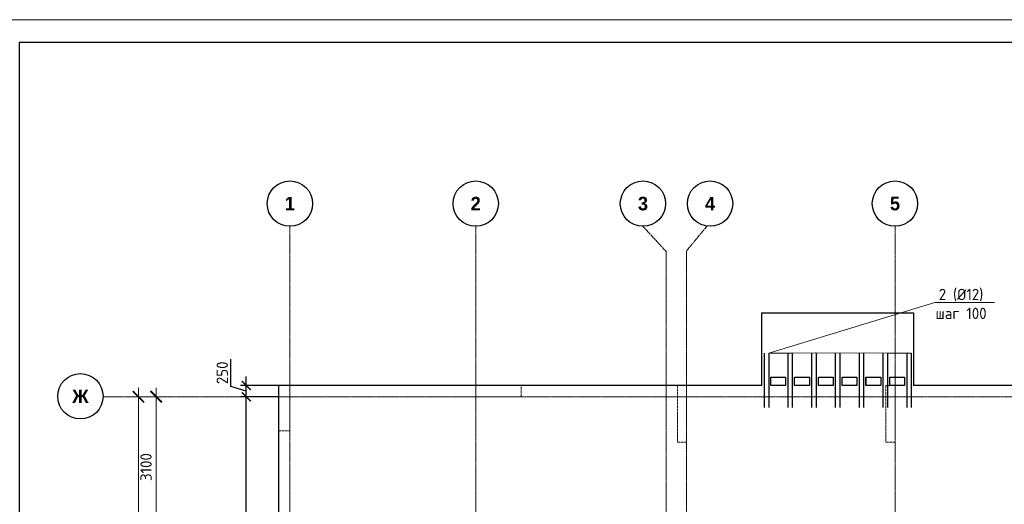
# Model space of a CAD drawing. Header units: millimetres. Extents: x -348641 to 659084, y -187953 to 16029.
# Tile 629 of 656: x -102876 to -81154, y -30975 to -20290. Entities that reach past the tile are written whole.
import ezdxf
from ezdxf import colors
from ezdxf.entities.mleader import LeaderData, LeaderLine
from ezdxf.math import Vec2, Vec3

# ---------------------------------------------------------------- set-up
doc = ezdxf.new("R2010")
doc.units = ezdxf.units.MM
for name, pattern in [('______5', [1100, 800, -100, 100, -100]), ('DASHED', [7, 5, -2, 0]), ('осевая', [50.8, 31.75, -6.35, 6.35, -6.35])]:
    doc.linetypes.add(name, pattern=pattern)
for name, color, linetype, lineweight in [('RAZMER', 100, 'Continuous', 15), ('Оси', 40, '______5', 18), ('Перекрытие ж_бетон', 1, 'Continuous', 30), ('подоснова', 151, 'Continuous', 5), ('Размерная линия_ общее', 7, 'Continuous', 25), ('РАЗМЕРЫ', 1, 'Continuous', 9), ('ТОНКИЕ', 7, 'Continuous', 9)]:
    doc.layers.add(name, color=color, linetype=linetype, lineweight=lineweight)
doc.layers.add('Колонна_ бетон', color=7, linetype='Continuous', lineweight=50, true_color=0xb4b496)
doc.layers.add('ТОЛСТЫЕ_ОСНОВНЫЕ', color=6, linetype='Continuous')
doc.styles.add('Century Gothic', font='GOTHIC.TTF')
doc.styles.add('GOST-2.304_Type-B', font='GOST_Common.ttf')
doc.styles.add('ГОСТ', font='GOST_Common.ttf')
doc.dimstyles.new('СПДС', dxfattribs={"dimscale": 100, "dimtxt": 2.5, "dimasz": 2, "dimexe": 1.25, "dimexo": 0, "dimtad": 1, "dimdec": 0, "dimrnd": 5, "dimtxsty": 'GOST-2.304_Type-B', "dimblk": 'ARCHTICK', "dimcen": 2.5, "dimdle": 2, "dimclrd": 1, "dimclre": 1, "dimclrt": 1, "dimadec": 0, "dimazin": 2, "dimtfac": 0.75, "dimtdec": 0, "dimtmove": 1, "dimatfit": 3, "dimfxl": 1, "dimtfillclr": 256, "dimtolj": 1, "dimarcsym": 1})

# ---------------------------------------------------------------- blocks, each defined once
blk = doc.blocks.new('*U1236')
at = {"layer": 'ТОЛСТЫЕ_ОСНОВНЫЕ', "color": 6}
blk.add_lwpolyline([(20, 5), (886, 5), (886, 415), (20, 415)], close=True, dxfattribs=at)
at = {"layer": 'ТОНКИЕ'}
blk.add_lwpolyline([(0, 0), (891, 0), (891, 420), (0, 420)], close=True, dxfattribs=at)
blk = doc.blocks.new('_ArchTick')
at = {"color": 0, "linetype": 'ByBlock', "const_width": 0.15}
blk.add_lwpolyline([(-0.5, -0.5), (0.5, 0.5)], dxfattribs=at)
blk = doc.blocks.new('*D604')
at = {"layer": 'DEFPOINTS', "color": 0, "lineweight": 0, "transparency": 16777216}
for p in [(-97876, -28604), (-97165, -28604), (-97583, -45004)]:
    blk.add_point(p, dxfattribs=at)
at = {"layer": 'РАЗМЕРЫ', "color": 1, "lineweight": -2, "transparency": 16777216}
for p, q in [((-97876, -45204), (-97876, -28404)), ((-97165, -28604), (-98001, -28604)), ((-97583, -45004), (-98001, -45004))]:
    blk.add_line(p, q, dxfattribs=at)
at = {"layer": 'РАЗМЕРЫ', "color": 1, "lineweight": -2, "transparency": 16777216, "xscale": 200, "yscale": 200, "zscale": 200}
for p, rotation in [((-97876, -28604), 90), ((-97876, -45004), 270)]:
    blk.add_blockref('_ArchTick', p, dxfattribs=dict(at, rotation=rotation))
at = {"layer": 'РАЗМЕРЫ', "color": 1, "lineweight": 0, "transparency": 16777216, "insert": (-98063, -36804), "char_height": 250, "attachment_point": 5, "rotation": 90, "style": 'GOST-2.304_Type-B'}
blk.add_mtext('\\A1;16400', dxfattribs=at)
blk = doc.blocks.new('*D605')
at = {"layer": 'DEFPOINTS', "color": 0, "lineweight": 0, "transparency": 16777216}
for p in [(-97876, -28354), (-97165, -28354), (-97165, -28604)]:
    blk.add_point(p, dxfattribs=at)
at = {"layer": 'РАЗМЕРЫ', "color": 1, "lineweight": -2, "transparency": 16777216}
for p, q in [((-98220, -28376), (-98220, -27776)), ((-97876, -28804), (-97876, -28154)), ((-97876, -28479), (-98220, -28376)), ((-97165, -28354), (-98001, -28354)), ((-97165, -28604), (-98001, -28604))]:
    blk.add_line(p, q, dxfattribs=at)
at = {"layer": 'РАЗМЕРЫ', "color": 1, "lineweight": -2, "transparency": 16777216, "xscale": 200, "yscale": 200, "zscale": 200}
for p, rotation in [((-97876, -28354), 90), ((-97876, -28604), 270)]:
    blk.add_blockref('_ArchTick', p, dxfattribs=dict(at, rotation=rotation))
at = {"layer": 'РАЗМЕРЫ', "color": 1, "lineweight": 0, "transparency": 16777216, "insert": (-98407, -28076), "char_height": 250, "attachment_point": 5, "rotation": 90, "style": 'GOST-2.304_Type-B'}
blk.add_mtext('\\A1;250', dxfattribs=at)
blk = doc.blocks.new('подложка стн 1-го этажа')
at = {"layer": 'Колонна_ бетон', "color": 252, "linetype": 'DASHED', "lineweight": 0, "ltscale": 0.5, "true_color": 0x939598, "transparency": 33554687, "elevation": -560}
for points in [[(7794, 26362), (8044, 26362), (8044, 25362), (7794, 25362)], [(12144, 26362), (13144, 26362), (13144, 26112), (12144, 26112)], [(16594, 26362), (16794, 26362), (16794, 25112), (16594, 25112)], [(21194, 26362), (21394, 26362), (21394, 25112), (21194, 25112)]]:
    blk.add_lwpolyline(points, close=True, dxfattribs=at)
blk = doc.blocks.new('*D1091')
at = {"color": 1, "lineweight": -2, "transparency": 16777216}
for p, q in [((-89046, -342901), (-89046, -326101)), ((-89266, -326301), (-88921, -326301)), ((-89046, -342701), (-89171, -342701))]:
    blk.add_line(p, q, dxfattribs=at)
at = {"layer": 'DEFPOINTS', "color": 0, "lineweight": 0, "transparency": 16777216}
for p in [(-89266, -326301), (-89046, -326301), (-89046, -342701)]:
    blk.add_point(p, dxfattribs=at)
at = {"color": 1, "lineweight": -2, "transparency": 16777216, "xscale": 250, "yscale": 250, "zscale": 250}
for p, rotation in [((-89046, -326301), 90), ((-89046, -342701), 270)]:
    blk.add_blockref('_ArchTick', p, dxfattribs=dict(at, rotation=rotation))
at = {"color": 1, "lineweight": 0, "transparency": 16777216, "insert": (-89271, -334259), "char_height": 250, "width": 104166.67, "attachment_point": 5, "rotation": 90, "style": 'GOST-2.304_Type-B'}
blk.add_mtext('\\A1;16400', dxfattribs=at)
blk = doc.blocks.new('NSY101')
at = {"color": 0, "linetype": 'ByBlock', "lineweight": -2}
blk.add_circle((0, 0), 50, dxfattribs=at)
blk = doc.blocks.new('СЛОЖНЫЙ_ОБЪЕКТ_0')
at = {"layer": 'Оси', "color": 16, "linetype": 'Continuous', "lineweight": 25, "transparency": 33554687, "xscale": 9.999999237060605, "yscale": 9.999999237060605, "zscale": 9.999999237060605}
blk.add_blockref('NSY101', (8813, -989), dxfattribs=at)
at = {"layer": 'Оси', "color": 16, "linetype": 'Continuous', "lineweight": 25, "transparency": 33554687, "insert": (8813, -989), "char_height": 300, "width": 385, "attachment_point": 5, "style": 'Century Gothic'}
blk.add_mtext('\\A1;{\\fCentury Gothic|i0|b1;\\H300.000000;\\W1.000000;\\C16;2}\\P', dxfattribs=at)
blk = doc.blocks.new('СЛОЖНЫЙ_ОБЪЕКТ_1')
at = {"layer": 'Оси', "color": 16, "linetype": 'Continuous', "lineweight": 25, "transparency": 33554687, "xscale": 9.999999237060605, "yscale": 9.999999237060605, "zscale": 9.999999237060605}
blk.add_blockref('NSY101', (18063, -989), dxfattribs=at)
at = {"layer": 'Оси', "color": 16, "linetype": 'Continuous', "lineweight": 25, "transparency": 33554687, "insert": (18063, -989), "char_height": 300, "width": 385, "attachment_point": 5, "style": 'Century Gothic'}
blk.add_mtext('\\A1;{\\fCentury Gothic|i0|b1;\\H300.000000;\\W1.000000;\\C16;5}\\P', dxfattribs=at)
blk = doc.blocks.new('СЛОЖНЫЙ_ОБЪЕКТ_28')
at = {"layer": 'Оси', "color": 16, "linetype": 'Continuous', "lineweight": 25, "transparency": 33554687, "xscale": 9.999999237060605, "yscale": 9.999999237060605, "zscale": 9.999999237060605}
blk.add_blockref('NSY101', (-12319, -3597), dxfattribs=at)
at = {"layer": 'Оси', "color": 16, "linetype": 'Continuous', "lineweight": 25, "transparency": 33554687, "insert": (-12319, -3597), "char_height": 300, "width": 540, "attachment_point": 5, "style": 'Century Gothic'}
blk.add_mtext('\\A1;{\\fCentury Gothic|i0|b1;\\H300.000000;\\W1.000000;\\C16;Ж}\\P', dxfattribs=at)
blk = doc.blocks.new('СЛОЖНЫЙ_ОБЪЕКТ_43')
at = {"layer": 'Оси', "color": 16, "linetype": 'Continuous', "lineweight": 25, "transparency": 33554687, "xscale": 9.999999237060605, "yscale": 9.999999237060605, "zscale": 9.999999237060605}
blk.add_blockref('NSY101', (5133, -989), dxfattribs=at)
at = {"layer": 'Оси', "color": 16, "linetype": 'Continuous', "lineweight": 25, "transparency": 33554687, "insert": (5133, -989), "char_height": 300, "width": 385, "attachment_point": 5, "style": 'Century Gothic'}
blk.add_mtext('\\A1;{\\fCentury Gothic|i0|b1;\\H300.000000;\\W1.000000;\\C16;1}\\P', dxfattribs=at)
blk = doc.blocks.new('СЛОЖНЫЙ_ОБЪЕКТ_44')
at = {"layer": 'Оси', "color": 16, "linetype": 'Continuous', "lineweight": 25, "transparency": 33554687, "xscale": 9.999999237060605, "yscale": 9.999999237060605, "zscale": 9.999999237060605}
blk.add_blockref('NSY101', (12503, -989), dxfattribs=at)
at = {"layer": 'Оси', "color": 16, "linetype": 'Continuous', "lineweight": 25, "transparency": 33554687, "insert": (12503, -989), "char_height": 300, "width": 385, "attachment_point": 5, "style": 'Century Gothic'}
blk.add_mtext('\\A1;{\\fCentury Gothic|i0|b1;\\H300.000000;\\W1.000000;\\C16;3}\\P', dxfattribs=at)
blk = doc.blocks.new('СЛОЖНЫЙ_ОБЪЕКТ_45')
at = {"layer": 'Оси', "color": 16, "linetype": 'Continuous', "lineweight": 25, "transparency": 33554687, "xscale": 9.999999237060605, "yscale": 9.999999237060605, "zscale": 9.999999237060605}
blk.add_blockref('NSY101', (13983, -989), dxfattribs=at)
at = {"layer": 'Оси', "color": 16, "linetype": 'Continuous', "lineweight": 25, "transparency": 33554687, "insert": (13983, -989), "char_height": 300, "width": 385, "attachment_point": 5, "style": 'Century Gothic'}
blk.add_mtext('\\A1;{\\fCentury Gothic|i0|b1;\\H300.000000;\\W1.000000;\\C16;4}\\P', dxfattribs=at)
blk = doc.blocks.new('*D1098')
at = {"color": 1, "lineweight": -2, "transparency": 16777216}
for p, q in [((-88653, -329601), (-88653, -326101)), ((-89077, -326301), (-88528, -326301)), ((-88653, -329401), (-88778, -329401))]:
    blk.add_line(p, q, dxfattribs=at)
at = {"layer": 'DEFPOINTS', "color": 0, "lineweight": 0, "transparency": 16777216}
for p in [(-89077, -326301), (-88653, -326301), (-88653, -329401)]:
    blk.add_point(p, dxfattribs=at)
at = {"color": 1, "lineweight": -2, "transparency": 16777216, "xscale": 250, "yscale": 250, "zscale": 250}
for p, rotation in [((-88653, -326301), 90), ((-88653, -329401), 270)]:
    blk.add_blockref('_ArchTick', p, dxfattribs=dict(at, rotation=rotation))
at = {"color": 1, "lineweight": 0, "transparency": 16777216, "insert": (-88878, -327851), "char_height": 250, "width": 83333.33, "attachment_point": 5, "rotation": 90, "style": 'GOST-2.304_Type-B'}
blk.add_mtext('\\A1;3100', dxfattribs=at)
blk = doc.blocks.new('_None')
blk = doc.blocks.new('отверстие покрыти 11.09')
at = {"layer": 'Перекрытие ж_бетон', "elevation": 0}
for points in [[(18145, 24471), (17820, 24471), (17820, 24651), (18145, 24651)], [(18670, 24471), (18345, 24471), (18345, 24651), (18670, 24651)], [(19195, 24471), (18870, 24471), (18870, 24651), (19195, 24651)], [(19720, 24471), (19395, 24471), (19395, 24651), (19720, 24651)], [(20245, 24471), (19920, 24471), (19920, 24651), (20245, 24651)], [(20770, 24471), (20445, 24471), (20445, 24651), (20770, 24651)]]:
    blk.add_lwpolyline(points, close=True, dxfattribs=at)
blk = doc.blocks.new('оси блок 2')
at = {"layer": 'Оси', "color": 16, "linetype": 'осевая', "lineweight": 0, "transparency": 33554687}
for p, q in [((-85704.7, -322543), (-85704.7, -347930)), ((-85704.7, -322543), (-85704.7, -323053.3)), ((-81604.7, -322543), (-81604.7, -347914.1)), ((-77915.3, -322543), (-77404.7, -323097.1)), ((-76505.3, -322543), (-76954.7, -323084.4)), ((-72354.7, -322543), (-72354.7, -347914.1)), ((-77404.7, -323084.4), (-77404.7, -347462.5)), ((-76954.7, -323084.4), (-76954.7, -347468.4)), ((-89822.3, -326301.3), (-37238.5, -326301.3))]:
    blk.add_line(p, q, dxfattribs=at)
at = {"layer": 'Оси', "color": 16, "linetype": 'Continuous', "lineweight": 25, "transparency": 33554687}
for name, p in [('СЛОЖНЫЙ_ОБЪЕКТ_43', (-90837.7, -321053.5)), ('СЛОЖНЫЙ_ОБЪЕКТ_0', (-90418.2, -321053.5)), ('СЛОЖНЫЙ_ОБЪЕКТ_44', (-90418.2, -321053.5)), ('СЛОЖНЫЙ_ОБЪЕКТ_45', (-90418.2, -321053.5)), ('СЛОЖНЫЙ_ОБЪЕКТ_1', (-90418.2, -321053.5)), ('СЛОЖНЫЙ_ОБЪЕКТ_28', (-78007.2, -322694.4))]:
    blk.add_blockref(name, p, dxfattribs=at)
at = {"lineweight": 0}
for base, p1, p2, picture, middle in [((-89046, -326301.3), (-89046, -342701.3), (-89266.1, -326301.3), '*D1091', (-89046, -334259)), ((-88653.5, -326301.3), (-88653.5, -329401.3), (-89077, -326301.3), '*D1098', (-88653.5, -327851.3))]:
    dim = blk.add_linear_dim(base=base, p1=p1, p2=p2, angle=90, dimstyle='СПДС', override={"dimgap": 1}, dxfattribs=at)
    dim.commit()
    dim.dimension.update_dxf_attribs({"geometry": picture, "text_midpoint": middle, "dimtype": 160})

msp = doc.modelspace()

# ---------------------------------------------------------------- linework, layer by layer
at = {"layer": 'RAZMER', "lineweight": 30}
for points, elevation in [([(-86449.4, -27644.1), (-86449.4, -28844.1)], 0), ([(-86349.4, -27644.1), (-86349.4, -28844.1)], 0), ([(-85407.1, -27644.1), (-85407.2, -28844.1)], 0), ([(-85307.1, -27644.1), (-85307.2, -28844.1)], 0), ([(-84882.1, -27644.1), (-84882.1, -28844.1)], -0.1), ([(-84782.1, -27644.1), (-84782.1, -28844.1)], -0.1), ([(-84357.2, -27644.1), (-84357.2, -28844.1)], 0.1), ([(-84257.2, -27644.1), (-84257.2, -28844.1)], 0.1), ([(-83832.2, -27644.1), (-83832.2, -28844.1)], 0.1), ([(-83732.2, -27644.1), (-83732.2, -28844.1)], 0.1)]:
    msp.add_lwpolyline(points, dxfattribs=dict(at, elevation=elevation))
for points in [[(-85932.1, -27644.1), (-85932.2, -28844.1)], [(-85832.1, -27644.1), (-85832.2, -28844.1)], [(-83307.2, -27644.1), (-83307.2, -28844.1)], [(-83207.2, -27644.1), (-83207.2, -28844.1)]]:
    msp.add_lwpolyline(points, dxfattribs=at)
at = {"layer": 'Перекрытие ж_бетон'}
for p, q in [((-86505.4, -26754.4), (-83155.4, -26754.4)), ((-86505.4, -28354.4), (-86505.4, -26754.4)), ((-83155.4, -26754.4), (-83155.4, -28354.4))]:
    msp.add_line(p, q, dxfattribs=at)
for points, elevation in [([(-85980.4, -28354.4), (-86305.4, -28354.4), (-86305.4, -28174.4), (-85980.4, -28174.4)], 0), ([(-85455.3, -28354.4), (-85780.3, -28354.4), (-85780.3, -28174.4), (-85455.3, -28174.4)], -0.1), ([(-84930.4, -28354.4), (-85255.4, -28354.4), (-85255.4, -28174.4), (-84930.4, -28174.4)], 0), ([(-84405.5, -28354.4), (-84730.5, -28354.4), (-84730.5, -28174.4), (-84405.5, -28174.4)], 0.1), ([(-83880.5, -28354.4), (-84205.5, -28354.4), (-84205.5, -28174.4), (-83880.5, -28174.4)], 0.1), ([(-83355.5, -28354.4), (-83680.5, -28354.4), (-83680.5, -28174.4), (-83355.5, -28174.4)], 0.1)]:
    msp.add_lwpolyline(points, close=True, dxfattribs=dict(at, elevation=elevation))
for points in [[(-86505.4, -28354.4), (-86505.4, -28354.4), (-97165.4, -28354.4), (-97165.4, -45254.4)], [(-77065.4, -28354.4), (-83155.4, -28354.4)]]:
    msp.add_lwpolyline(points, dxfattribs=at)

# ---------------------------------------------------------------- block references
at = {"xscale": 100, "yscale": 100, "zscale": 100}
msp.add_blockref('*U1236', (-104886.9, -62289.5), dxfattribs=at)
msp.add_blockref('отверстие покрыти 11.09', (-104125, -52825.6))
at = {"layer": 'Перекрытие ж_бетон'}
msp.add_blockref('подложка стн 1-го этажа', (-104959.3, -54716.2, 560), dxfattribs=at)
at = {"layer": 'Размерная линия_ общее', "color": 218, "linetype": 'Continuous', "lineweight": 13, "true_color": 0x500050, "transparency": 33554687}
msp.add_blockref('оси блок 2', (-11210.7, 297696.9), dxfattribs=at)

# ---------------------------------------------------------------- texts
note = msp.add_mtext_dynamic_manual_height_columns('\\pi1250;{\\H1.5152x;Общие указания :\\P}1.^IНастоящий подраздел разработан в составе рабочей документации на строительство объекта {\\H2.4344x; }"Строительство жилого комплекса со встроенными помещениями общественного-делового и коммерческого {\\H1.3552x; }назначения по адресу: г. Чита, ул. 1-я Коллективная. Жилой дом со встроенными помещениями {\\H1.71569x; }общественно-делового и коммерческого назначения на первом этаже здания (поз. 3.1)" Решения рабочей {\\H1.69543x; }Документации разработаны на основании:{\\H1.68902x; }\\P-^Iзадания на проектирование, выданного заказчиком;{\\H1.60366x; }\\P-^Iрешений стадии "Проектная Документация (проект №24-04-КР.2)"{\\H1.73211x; }\\Pразработанных ООО "Комплексная проектно-сопроводительная компания", утвержденных {\\H1.6768x; }заказчиком;{\\H1.60773x; }\\PВ соответствии с требованиями нормативных документов:{\\H1.63076x; }\\P-^IФЗ №184 "О техническом регулировании";{\\H1.62308x; }\\P-^IФЗ №123 "Технический регламент о требованиях пожарной безопасности";{\\H1.62564x; }\\P-^IСП 20.13330.2016 "Нагрузки и воздействия",{\\H1.62479x; }\\P-^IСП 63.13330.2018 "Бетонные и железобетонные конструкции. Основные положения".{\\H1.62507x; }\\P-^IСП 22.13330.2016 "Основания зданий и сооружений";{\\H1.62498x; }\\P-^IСП 45.13330.2017 "Земляные сооружения, основания и фундаменты".{\\H1.62501x; }\\P2.^IПри работах по устройству монолитных конструкций руководствоваться СП 70.13330.2012 {\\H1.625x; }"Несущие и ограждающие конструкции".{\\H1.625x; }\\P3.^IЗа относительную отметку 0,000 принята отметка чистого пола первого этажа, {\\H1.625x; }соответствующая абсолютной отметке 648,0 в Балтийской системе высот.{\\H1.625x; }\\P4.^IПеречень видов работ, Зля которых необходимо составлять акты освидетельствования {\\H1.625x; }скрытых работ: {\\H1.625x; }\\PБетонные и железобетонные конструкции монолитные:{\\H1.625x; }\\Pармирование; защитные слои,- анкеровка арматуры; установка закладных деталей.{\\H1.625x; }\\PМонтаж сборных железобетонных и бетонных конструкций:{\\H1.625x; }\\Pсварка и антикоррозионное покрыт при отсутствии актов освиветельствования превшествующих {\\H1.625x; }скрытых работ во всех случаях.{\\H1.625x; }\\P1. Железобетонные конструкции разработаны в соответствии СП 22.13330.2016 "Основания зданий и {\\H1.62576x; }сооружений", СП 63.13330.2018 "Бетонные и железобетонные конструкции. Общие положения".{\\H1.62541x; }\\P2. Несущие конструкции здания рассчитаны и запроектированы для данных геологических условий. {\\H1.62486x; }\\P3. Арматура класса А240 и А500С по ГОСТ Р 34028-2016, материал монолитных конструкций ниже {\\H1.62505x; }нуля - бетон тяжелый класса В25 по ГОСТ 26633-2015.{\\H1.62498x; }\\P4. Работы по бетонированию монолитных конструкций вести в соответствии со СП 70.13330.2012 {\\H1.62501x; }"Несущие и ограждающие конструкции".{\\H1.625x; }\\P5. Все строительно-монтажные работы необходимо выполнять в соответствии со СНиП 12-03-2001 {\\H1.625x; }"Безопасность труда в строительстве. Часть 1. Общие требования.", Безопасность труда в строительстве. {\\H1.625x; }Часть 2. Строительное производство". Строительство здания должно производиться в соответствии с {\\H1.625x; }проектом производства работ (ППР).{\\H1.725x; }\\PПри отсутствии ППР производство строительно-монтажных работ запрещается.{\\H1.67917x; }\\P6. Бетон конструкции должны удовлетворять требованиям ГОСТ 26633-2015, ГОСТ 25192-2012.{\\H1.60694x; }\\P7. Бетон следует укладывать в бетонные конструкции горизонтальными слоями одинаковой {\\H1.63102x; }толщины без разрывов, с последовательным направлением укладки в одну сторону во всех слоях.{\\H1.62299x; }\\P8. В начальный период твердения бетон необходимо защищать от попадания атмосферных осадков {\\H1.62567x; }или потерь влаги.{\\H1.62478x; }\\P9. При перерывах в бетонировании устраивать рабочие швы бетонирования. Места рабочих швов {\\H1.62507x; }бетонирования разработать в ППР и согласовать с авторским надзором. С поверхности рабочих швов {\\H1.62498x; }удалить цементную плёнку металлическими щётками с последующей поливкой водой. В рабочем шве {\\H1.62501x; }устанавливать вертикальные сетки из проволоки ячейкой 50x50мм. Поверхность рабочих швов должна быть {\\H1.625x; }перпендикулярна поверхности плиты.{\\H1.625x; }\\P10. Арматурные изделия изготавливать в соответствии с ГОСТ Р 57997-2017, ГОСТ 5264-80, ГОСТ {\\H1.625x; }14098-2014.{\\H1.625x; }\\P11. Плоские сетки и каркасы изготавливать с помощью контактной точечной сварки (кроме {\\H1.725x; }оговоренных случаев).{\\H1.77917x; }\\P12. Расчётные сопротивления сборных соединений и материалы для сборки принимать по табл. Г1, Г2 {\\H1.66111x; }СП 52-101-2003.{\\H1.61296x; }\\P13. Стыки арматурных стержней должны иметь длину перепуска (нахлёстка) не менее указанной в {\\H1.72901x; }проекте. В неоговоренных случаях длину стыка рабочей арматуры внахлёстку без сварки принимать по {\\H1.67783x; }п.8.3.27 СП 52-101-2003. {\\H1.60739x; }\\P14. Толщина защитного слоя бетона для рабочей арматуры должна соответствовать значениям, {\\H1.63087x; }указанным в проекте. {\\H1.62304x; }\\PВ неоговоренных случаях принимать не менее 25мм.{\\H1.62565x; }\\P15. Уход за свежеуложенным бетоном начинать сразу после укладки бетонной смеси и осуществлять {\\H1.62478x; }', width=16929.188, gutter_width=1000, heights=[39809.3, 0], dxfattribs=dict(insert=(-237518.3, -21989.2), char_height=250, attachment_point=1, style='ГОСТ'))
for column, words in zip(note.columns.linked_columns, ['до достижения прочности бетона не менее 70% от проектной.\\P\\pi1250;16. Распалубку плит  осуществлять по достижении прочности бетона не менее 80% от проектной.{\\H1.83475x; }\\P17. Два крайних арматурных стержня, расположенных по контуру плиты, привязать ко всем {\\H1.55574x; }стержням в местах пересечений.{\\H1.64809x; }\\P18. В процессе производства работ предусмотреть мероприятия по противопожарной защите и {\\H1.6173x; }контролю за выполнением правил пожарной безопасности на всех этапах строительства.{\\H1.62757x; }\\P19. Все работы Выполнять по проекту производства работ (ППР), согласованному с организациями, {\\H1.72414x; }ответственными за эксплуатацию существующих инженерных сетей и дорог на существующей площадке.{\\H1.67945x; }\\P20. Проект рассчитан на производство работ в период положительных температур. В случае {\\H1.60685x; }выполнения работ при отрицательных температурах необходимо выполнять требования СНиП часть 3 по {\\H1.63105x; }производству работ и ППР.{\\H1.62298x; }\\P21. При минимальной температуре воздуха до минус 15°С допускается:{\\H1.62567x; }\\P - выдерживание бетона в конструкции методом термоса, при предварительном разогреве бетонной {\\H1.62478x; }смеси, {\\H1.62507x; }\\P -форсированный электроразогрев бетона в конструкции с повторным уплотнением.{\\H1.62498x; }\\PПри минимальной температуре воздуха до минус 25°С допускается:{\\H1.62501x; }\\P -обогрев бетона в греющей опалубке с помощью низкотемпературных электронагревателей,{\\H1.625x; }\\P -электродный сквозной прогреб бетона,{\\H1.625x; }\\P -электрообогрев с помощью греющего провода.{\\H1.625x; }']):
    column.text = words

# ---------------------------------------------------------------- dimensions: what is measured, and where the dimension line sits
at = {"layer": 'РАЗМЕРЫ', "lineweight": 0}
for base, p1, p2, picture, middle in [((-97876, -28354.4), (-97165.4, -28604.4), (-97165.4, -28354.4), '*D605', (-98407.2, -28313.8)), ((-97876, -28604.4), (-97583.2, -45004.4), (-97165.4, -28604.4), '*D604', (-98063.5, -36804.4))]:
    dim = msp.add_linear_dim(base=base, p1=p1, p2=p2, angle=90, dimstyle='СПДС', override={"dimrnd": 5}, dxfattribs=at)
    dim.commit()
    dim.dimension.update_dxf_attribs({"geometry": picture, "text_midpoint": middle})

# ---------------------------------------------------------------- leaders
at = {"layer": 'подоснова', "color": 2, "lineweight": 0, "ltscale": 0.3}
ml = msp.add_multileader_mtext('Standard', dxfattribs=at)
ml.set_content('2 (%%C12)\\Pшаг 100', color=2, style='GOST-2.304_Type-B')
ml.set_leader_properties(color=256, linetype='ByLayer', lineweight=15)
ml.set_arrow_properties(name='NONE')
ml.build(insert=Vec2(0, 0))
ml.multileader.update_dxf_attribs({"text_left_attachment_type": 6, "text_right_attachment_type": 6, "dogleg_length": 0.1, "arrow_head_size": 18})
ctx = ml.context
ctx.base_point, ctx.char_height, ctx.arrow_head_size, ctx.landing_gap_size, ctx.plane_origin = Vec3(-82684.4, -26523.7, 719.9), 250, 18, 20, Vec3(-86186.8, -26936.9, 719.9)
ctx.left_attachment, ctx.right_attachment, ctx.text_align_type = 6, 6, 1
notes = []
notes.append((ctx, [(0, (1, 1, 0), (-82684.5, -26523.7, 719.9), (1, 0), 0.1, [(6, [(-83207.2, -27644.1, 719.9), (-83732.2, -27644.1, 719.9), (-84271.5, -27638.5, 719.9), (-84782.1, -27644.1, 719.9), (-85321.5, -27638.5, 719.9), (-85832.1, -27644.1, 719.9), (-86349.4, -27644.1, 719.9)], 0, [])])]))
ctx.mtext.insert, ctx.mtext.alignment, ctx.mtext.flow_direction = Vec3(-82109.1, -26223.7, 719.9), 2, 5
for ctx, leaders in notes:
    for number, flags, end, landing, length, lines in leaders:
        leader = LeaderData()
        leader.index, (leader.has_last_leader_line, leader.has_dogleg_vector, leader.attachment_direction) = number, flags
        leader.last_leader_point, leader.dogleg_vector, leader.dogleg_length = Vec3(end), Vec3(landing), length
        for number, points, colour, breaks in lines:
            line = LeaderLine()
            line.index, line.vertices, line.color, line.breaks = number, Vec3.list(points), colors.encode_raw_color(colour), breaks
            leader.lines.append(line)
        ctx.leaders.append(leader)

doc.saveas('drawing.dxf')
